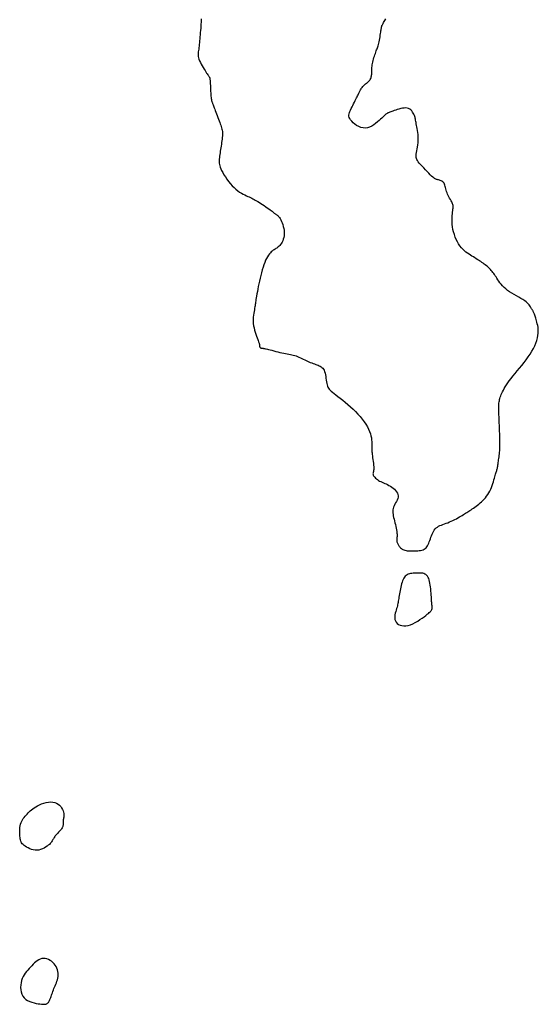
# Model space of a CAD drawing. Header units: millimetres. Extents: x 32690613 to 32693367, y 5343692 to 5344708.
# Tile 729 of 1009: x 32693009 to 32693033, y 5343950 to 5343994. Entities that reach past the tile are written whole.
import ezdxf

# ---------------------------------------------------------------- set-up
doc = ezdxf.new("R2010")
doc.units = ezdxf.units.MM
doc.header["$LTSCALE"] = 20
doc.layers.add('02-DGM_HL_492.50', color=92, linetype='Continuous')

msp = doc.modelspace()

# ---------------------------------------------------------------- linework, layer by layer
at = {"layer": '02-DGM_HL_492.50', "elevation": 492.5, "flags": 128}
msp.add_lwpolyline([(32693017.591, 5343993.81), (32693017.592, 5343993.742), (32693017.591, 5343993.665), (32693017.587, 5343993.58), (32693017.582, 5343993.489), (32693017.575, 5343993.394), (32693017.568, 5343993.297), (32693017.559, 5343993.199), (32693017.551, 5343993.102), (32693017.543, 5343993.008), (32693017.535, 5343992.917), (32693017.527, 5343992.83), (32693017.52, 5343992.746), (32693017.512, 5343992.667), (32693017.504, 5343992.592), (32693017.496, 5343992.521), (32693017.487, 5343992.456), (32693017.478, 5343992.395), (32693017.47, 5343992.339), (32693017.464, 5343992.284), (32693017.461, 5343992.231), (32693017.462, 5343992.177), (32693017.468, 5343992.121), (32693017.48, 5343992.062), (32693017.499, 5343991.998), (32693017.526, 5343991.928), (32693017.561, 5343991.854), (32693017.6, 5343991.778), (32693017.642, 5343991.702), (32693017.686, 5343991.627), (32693017.73, 5343991.555), (32693017.772, 5343991.489), (32693017.81, 5343991.431), (32693017.843, 5343991.381), (32693017.871, 5343991.34), (32693017.896, 5343991.305), (32693017.916, 5343991.277), (32693017.932, 5343991.253), (32693017.946, 5343991.233), (32693017.957, 5343991.216), (32693017.967, 5343991.201), (32693017.974, 5343991.185), (32693017.981, 5343991.169), (32693017.986, 5343991.149), (32693017.99, 5343991.126), (32693017.994, 5343991.097), (32693017.998, 5343991.06), (32693018.001, 5343991.015), (32693018.004, 5343990.959), (32693018.007, 5343990.892), (32693018.011, 5343990.816), (32693018.015, 5343990.734), (32693018.019, 5343990.649), (32693018.023, 5343990.563), (32693018.028, 5343990.481), (32693018.033, 5343990.405), (32693018.037, 5343990.337), (32693018.043, 5343990.28), (32693018.048, 5343990.233), (32693018.054, 5343990.195), (32693018.06, 5343990.163), (32693018.067, 5343990.136), (32693018.074, 5343990.113), (32693018.081, 5343990.09), (32693018.09, 5343990.068), (32693018.099, 5343990.044), (32693018.109, 5343990.017), (32693018.12, 5343989.987), (32693018.133, 5343989.952), (32693018.148, 5343989.913), (32693018.165, 5343989.869), (32693018.184, 5343989.818), (32693018.206, 5343989.76), (32693018.231, 5343989.694), (32693018.257, 5343989.623), (32693018.286, 5343989.548), (32693018.315, 5343989.469), (32693018.345, 5343989.39), (32693018.375, 5343989.312), (32693018.404, 5343989.236), (32693018.431, 5343989.164), (32693018.456, 5343989.097), (32693018.479, 5343989.035), (32693018.499, 5343988.976), (32693018.516, 5343988.92), (32693018.53, 5343988.864), (32693018.541, 5343988.808), (32693018.549, 5343988.75), (32693018.554, 5343988.689), (32693018.554, 5343988.625), (32693018.552, 5343988.557), (32693018.546, 5343988.486), (32693018.538, 5343988.412), (32693018.529, 5343988.337), (32693018.518, 5343988.26), (32693018.506, 5343988.182), (32693018.493, 5343988.103), (32693018.481, 5343988.024), (32693018.468, 5343987.946), (32693018.456, 5343987.869), (32693018.445, 5343987.794), (32693018.435, 5343987.72), (32693018.426, 5343987.649), (32693018.418, 5343987.581), (32693018.412, 5343987.516), (32693018.408, 5343987.455), (32693018.406, 5343987.396), (32693018.408, 5343987.338), (32693018.416, 5343987.279), (32693018.429, 5343987.217), (32693018.45, 5343987.151), (32693018.478, 5343987.079), (32693018.515, 5343986.999), (32693018.563, 5343986.91), (32693018.619, 5343986.815), (32693018.683, 5343986.715), (32693018.753, 5343986.613), (32693018.828, 5343986.511), (32693018.908, 5343986.413), (32693018.99, 5343986.32), (32693019.073, 5343986.235), (32693019.157, 5343986.16), (32693019.241, 5343986.095), (32693019.323, 5343986.037), (32693019.404, 5343985.988), (32693019.482, 5343985.944), (32693019.556, 5343985.906), (32693019.627, 5343985.873), (32693019.693, 5343985.843), (32693019.755, 5343985.815), (32693019.812, 5343985.789), (32693019.867, 5343985.763), (32693019.92, 5343985.737), (32693019.973, 5343985.709), (32693020.028, 5343985.68), (32693020.086, 5343985.647), (32693020.147, 5343985.61), (32693020.214, 5343985.569), (32693020.284, 5343985.523), (32693020.356, 5343985.476), (32693020.429, 5343985.427), (32693020.5, 5343985.377), (32693020.569, 5343985.329), (32693020.632, 5343985.284), (32693020.69, 5343985.242), (32693020.74, 5343985.205), (32693020.782, 5343985.172), (32693020.819, 5343985.143), (32693020.851, 5343985.118), (32693020.879, 5343985.096), (32693020.903, 5343985.077), (32693020.926, 5343985.059), (32693020.948, 5343985.044), (32693020.969, 5343985.029), (32693020.991, 5343985.015), (32693021.013, 5343984.999), (32693021.036, 5343984.979), (32693021.06, 5343984.956), (32693021.085, 5343984.926), (32693021.112, 5343984.889), (32693021.14, 5343984.843), (32693021.17, 5343984.787), (32693021.201, 5343984.722), (32693021.232, 5343984.65), (32693021.26, 5343984.573), (32693021.285, 5343984.491), (32693021.306, 5343984.406), (32693021.321, 5343984.321), (32693021.328, 5343984.236), (32693021.327, 5343984.153), (32693021.319, 5343984.072), (32693021.304, 5343983.995), (32693021.283, 5343983.922), (32693021.258, 5343983.854), (32693021.229, 5343983.791), (32693021.198, 5343983.735), (32693021.165, 5343983.685), (32693021.132, 5343983.643), (32693021.098, 5343983.606), (32693021.063, 5343983.575), (32693021.028, 5343983.548), (32693020.991, 5343983.523), (32693020.954, 5343983.499), (32693020.915, 5343983.475), (32693020.875, 5343983.45), (32693020.834, 5343983.421), (32693020.791, 5343983.389), (32693020.748, 5343983.353), (32693020.705, 5343983.31), (32693020.661, 5343983.261), (32693020.618, 5343983.203), (32693020.575, 5343983.136), (32693020.533, 5343983.06), (32693020.492, 5343982.972), (32693020.452, 5343982.875), (32693020.414, 5343982.77), (32693020.377, 5343982.658), (32693020.342, 5343982.54), (32693020.308, 5343982.418), (32693020.275, 5343982.293), (32693020.245, 5343982.167), (32693020.216, 5343982.041), (32693020.189, 5343981.916), (32693020.164, 5343981.795), (32693020.14, 5343981.678), (32693020.12, 5343981.567), (32693020.101, 5343981.463), (32693020.085, 5343981.369), (32693020.071, 5343981.284), (32693020.059, 5343981.211), (32693020.05, 5343981.147), (32693020.042, 5343981.09), (32693020.034, 5343981.038), (32693020.027, 5343980.987), (32693020.019, 5343980.936), (32693020.01, 5343980.882), (32693019.999, 5343980.823), (32693019.986, 5343980.756), (32693019.972, 5343980.682), (32693019.958, 5343980.602), (32693019.945, 5343980.516), (32693019.936, 5343980.426), (32693019.93, 5343980.332), (32693019.93, 5343980.235), (32693019.937, 5343980.135), (32693019.951, 5343980.035), (32693019.972, 5343979.935), (32693019.998, 5343979.836), (32693020.027, 5343979.741), (32693020.057, 5343979.65), (32693020.088, 5343979.566), (32693020.116, 5343979.49), (32693020.141, 5343979.423), (32693020.162, 5343979.366), (32693020.178, 5343979.319), (32693020.191, 5343979.281), (32693020.2, 5343979.25), (32693020.206, 5343979.224), (32693020.21, 5343979.202), (32693020.213, 5343979.183), (32693020.215, 5343979.166), (32693020.217, 5343979.15), (32693020.219, 5343979.134), (32693020.221, 5343979.118), (32693020.223, 5343979.104), (32693020.226, 5343979.09), (32693020.231, 5343979.078), (32693020.236, 5343979.067), (32693020.243, 5343979.057), (32693020.253, 5343979.049), (32693020.263, 5343979.043), (32693020.276, 5343979.038), (32693020.29, 5343979.034), (32693020.305, 5343979.031), (32693020.321, 5343979.029), (32693020.338, 5343979.027), (32693020.356, 5343979.025), (32693020.375, 5343979.023), (32693020.395, 5343979.02), (32693020.419, 5343979.017), (32693020.448, 5343979.012), (32693020.481, 5343979.006), (32693020.522, 5343978.997), (32693020.571, 5343978.985), (32693020.629, 5343978.97), (32693020.697, 5343978.952), (32693020.774, 5343978.932), (32693020.857, 5343978.909), (32693020.945, 5343978.885), (32693021.036, 5343978.862), (32693021.127, 5343978.839), (32693021.217, 5343978.817), (32693021.303, 5343978.798), (32693021.385, 5343978.782), (32693021.461, 5343978.768), (32693021.534, 5343978.756), (32693021.604, 5343978.744), (32693021.671, 5343978.731), (32693021.736, 5343978.717), (32693021.8, 5343978.701), (32693021.864, 5343978.681), (32693021.927, 5343978.657), (32693021.991, 5343978.63), (32693022.054, 5343978.6), (32693022.118, 5343978.568), (32693022.182, 5343978.536), (32693022.246, 5343978.503), (32693022.31, 5343978.471), (32693022.373, 5343978.442), (32693022.437, 5343978.414), (32693022.5, 5343978.389), (32693022.562, 5343978.365), (32693022.623, 5343978.343), (32693022.683, 5343978.322), (32693022.74, 5343978.301), (32693022.795, 5343978.281), (32693022.847, 5343978.26), (32693022.897, 5343978.238), (32693022.943, 5343978.215), (32693022.985, 5343978.189), (32693023.024, 5343978.159), (32693023.06, 5343978.124), (32693023.091, 5343978.083), (32693023.119, 5343978.034), (32693023.142, 5343977.977), (32693023.161, 5343977.911), (32693023.177, 5343977.837), (32693023.19, 5343977.759), (32693023.202, 5343977.679), (32693023.212, 5343977.598), (32693023.223, 5343977.52), (32693023.235, 5343977.447), (32693023.249, 5343977.38), (32693023.265, 5343977.323), (32693023.286, 5343977.272), (32693023.312, 5343977.227), (32693023.344, 5343977.184), (32693023.384, 5343977.141), (32693023.433, 5343977.097), (32693023.493, 5343977.048), (32693023.564, 5343976.992), (32693023.648, 5343976.929), (32693023.742, 5343976.857), (32693023.845, 5343976.777), (32693023.954, 5343976.691), (32693024.068, 5343976.598), (32693024.185, 5343976.501), (32693024.302, 5343976.398), (32693024.417, 5343976.292), (32693024.529, 5343976.182), (32693024.636, 5343976.07), (32693024.737, 5343975.957), (32693024.831, 5343975.842), (32693024.917, 5343975.728), (32693024.995, 5343975.614), (32693025.062, 5343975.503), (32693025.119, 5343975.394), (32693025.165, 5343975.288), (32693025.2, 5343975.186), (32693025.225, 5343975.089), (32693025.244, 5343974.997), (32693025.255, 5343974.911), (32693025.262, 5343974.83), (32693025.265, 5343974.757), (32693025.266, 5343974.691), (32693025.266, 5343974.632), (32693025.265, 5343974.578), (32693025.265, 5343974.528), (32693025.265, 5343974.48), (32693025.266, 5343974.431), (32693025.268, 5343974.38), (32693025.272, 5343974.323), (32693025.279, 5343974.26), (32693025.288, 5343974.189), (32693025.299, 5343974.11), (32693025.311, 5343974.028), (32693025.322, 5343973.944), (32693025.333, 5343973.86), (32693025.341, 5343973.78), (32693025.347, 5343973.705), (32693025.349, 5343973.637), (32693025.346, 5343973.58), (32693025.34, 5343973.531), (32693025.332, 5343973.489), (32693025.325, 5343973.452), (32693025.319, 5343973.42), (32693025.315, 5343973.39), (32693025.317, 5343973.361), (32693025.325, 5343973.331), (32693025.341, 5343973.299), (32693025.363, 5343973.265), (32693025.392, 5343973.231), (32693025.428, 5343973.196), (32693025.468, 5343973.161), (32693025.513, 5343973.127), (32693025.562, 5343973.094), (32693025.613, 5343973.064), (32693025.668, 5343973.036), (32693025.725, 5343973.01), (32693025.783, 5343972.984), (32693025.843, 5343972.958), (32693025.905, 5343972.931), (32693025.968, 5343972.902), (32693026.031, 5343972.869), (32693026.095, 5343972.833), (32693026.159, 5343972.791), (32693026.221, 5343972.745), (32693026.279, 5343972.694), (32693026.332, 5343972.64), (32693026.377, 5343972.584), (32693026.412, 5343972.524), (32693026.436, 5343972.464), (32693026.446, 5343972.401), (32693026.441, 5343972.339), (32693026.423, 5343972.276), (32693026.397, 5343972.212), (32693026.364, 5343972.148), (32693026.328, 5343972.084), (32693026.292, 5343972.02), (32693026.259, 5343971.956), (32693026.232, 5343971.893), (32693026.214, 5343971.829), (32693026.204, 5343971.766), (32693026.202, 5343971.702), (32693026.205, 5343971.636), (32693026.214, 5343971.569), (32693026.227, 5343971.5), (32693026.243, 5343971.427), (32693026.261, 5343971.352), (32693026.28, 5343971.273), (32693026.3, 5343971.191), (32693026.319, 5343971.109), (32693026.337, 5343971.026), (32693026.354, 5343970.946), (32693026.368, 5343970.869), (32693026.38, 5343970.797), (32693026.388, 5343970.731), (32693026.393, 5343970.673), (32693026.395, 5343970.621), (32693026.394, 5343970.575), (32693026.392, 5343970.533), (32693026.389, 5343970.496), (32693026.386, 5343970.462), (32693026.385, 5343970.429), (32693026.385, 5343970.398), (32693026.387, 5343970.366), (32693026.392, 5343970.335), (32693026.4, 5343970.304), (32693026.411, 5343970.273), (32693026.423, 5343970.243), (32693026.439, 5343970.212), (32693026.457, 5343970.181), (32693026.478, 5343970.151), (32693026.501, 5343970.121), (32693026.527, 5343970.091), (32693026.556, 5343970.062), (32693026.588, 5343970.035), (32693026.624, 5343970.011), (32693026.662, 5343969.988), (32693026.704, 5343969.969), (32693026.75, 5343969.953), (32693026.799, 5343969.941), (32693026.851, 5343969.933), (32693026.907, 5343969.928), (32693026.964, 5343969.925), (32693027.024, 5343969.924), (32693027.085, 5343969.925), (32693027.147, 5343969.927), (32693027.209, 5343969.929), (32693027.272, 5343969.932), (32693027.333, 5343969.936), (32693027.394, 5343969.941), (32693027.452, 5343969.949), (32693027.509, 5343969.961), (32693027.562, 5343969.978), (32693027.611, 5343970.001), (32693027.656, 5343970.03), (32693027.696, 5343970.067), (32693027.732, 5343970.11), (32693027.764, 5343970.16), (32693027.793, 5343970.214), (32693027.82, 5343970.273), (32693027.845, 5343970.336), (32693027.869, 5343970.401), (32693027.894, 5343970.468), (32693027.918, 5343970.537), (32693027.944, 5343970.605), (32693027.971, 5343970.673), (32693028, 5343970.738), (32693028.033, 5343970.801), (32693028.069, 5343970.859), (32693028.11, 5343970.912), (32693028.156, 5343970.959), (32693028.207, 5343970.999), (32693028.263, 5343971.034), (32693028.323, 5343971.064), (32693028.388, 5343971.09), (32693028.457, 5343971.115), (32693028.528, 5343971.14), (32693028.601, 5343971.166), (32693028.677, 5343971.194), (32693028.754, 5343971.226), (32693028.831, 5343971.26), (32693028.908, 5343971.297), (32693028.984, 5343971.335), (32693029.058, 5343971.374), (32693029.13, 5343971.413), (32693029.198, 5343971.452), (32693029.261, 5343971.488), (32693029.32, 5343971.523), (32693029.374, 5343971.556), (32693029.426, 5343971.588), (32693029.475, 5343971.618), (32693029.523, 5343971.649), (32693029.57, 5343971.68), (32693029.618, 5343971.711), (32693029.668, 5343971.743), (32693029.72, 5343971.778), (32693029.774, 5343971.814), (32693029.831, 5343971.852), (32693029.888, 5343971.892), (32693029.947, 5343971.934), (32693030.007, 5343971.98), (32693030.067, 5343972.027), (32693030.128, 5343972.078), (32693030.188, 5343972.132), (32693030.248, 5343972.19), (32693030.306, 5343972.25), (32693030.363, 5343972.314), (32693030.417, 5343972.382), (32693030.469, 5343972.454), (32693030.517, 5343972.529), (32693030.561, 5343972.609), (32693030.601, 5343972.692), (32693030.636, 5343972.778), (32693030.668, 5343972.865), (32693030.697, 5343972.951), (32693030.723, 5343973.035), (32693030.746, 5343973.115), (32693030.767, 5343973.189), (32693030.786, 5343973.257), (32693030.804, 5343973.316), (32693030.82, 5343973.368), (32693030.835, 5343973.414), (32693030.849, 5343973.455), (32693030.862, 5343973.494), (32693030.874, 5343973.531), (32693030.884, 5343973.568), (32693030.894, 5343973.606), (32693030.904, 5343973.646), (32693030.912, 5343973.69), (32693030.92, 5343973.736), (32693030.928, 5343973.785), (32693030.936, 5343973.838), (32693030.943, 5343973.893), (32693030.951, 5343973.951), (32693030.958, 5343974.012), (32693030.966, 5343974.077), (32693030.975, 5343974.143), (32693030.983, 5343974.212), (32693030.991, 5343974.282), (32693030.998, 5343974.353), (32693031.005, 5343974.425), (32693031.01, 5343974.495), (32693031.015, 5343974.565), (32693031.017, 5343974.633), (32693031.019, 5343974.7), (32693031.019, 5343974.765), (32693031.019, 5343974.83), (32693031.018, 5343974.894), (32693031.016, 5343974.957), (32693031.013, 5343975.019), (32693031.011, 5343975.082), (32693031.009, 5343975.144), (32693031.006, 5343975.207), (32693031.004, 5343975.269), (32693031.001, 5343975.332), (32693030.999, 5343975.394), (32693030.996, 5343975.456), (32693030.994, 5343975.519), (32693030.992, 5343975.581), (32693030.989, 5343975.644), (32693030.987, 5343975.706), (32693030.984, 5343975.769), (32693030.982, 5343975.831), (32693030.979, 5343975.894), (32693030.977, 5343975.956), (32693030.974, 5343976.019), (32693030.972, 5343976.081), (32693030.97, 5343976.143), (32693030.967, 5343976.206), (32693030.966, 5343976.267), (32693030.965, 5343976.328), (32693030.965, 5343976.388), (32693030.966, 5343976.447), (32693030.969, 5343976.505), (32693030.974, 5343976.561), (32693030.981, 5343976.615), (32693030.99, 5343976.668), (32693031.001, 5343976.72), (32693031.015, 5343976.773), (32693031.032, 5343976.827), (32693031.052, 5343976.883), (32693031.076, 5343976.942), (32693031.103, 5343977.003), (32693031.134, 5343977.069), (32693031.169, 5343977.139), (32693031.209, 5343977.214), (32693031.256, 5343977.294), (32693031.309, 5343977.378), (32693031.369, 5343977.468), (32693031.437, 5343977.564), (32693031.515, 5343977.666), (32693031.601, 5343977.774), (32693031.695, 5343977.887), (32693031.794, 5343978.005), (32693031.895, 5343978.126), (32693031.998, 5343978.251), (32693032.1, 5343978.378), (32693032.198, 5343978.506), (32693032.29, 5343978.634), (32693032.375, 5343978.763), (32693032.452, 5343978.89), (32693032.52, 5343979.016), (32693032.58, 5343979.139), (32693032.63, 5343979.26), (32693032.671, 5343979.376), (32693032.703, 5343979.489), (32693032.725, 5343979.597), (32693032.737, 5343979.699), (32693032.74, 5343979.795), (32693032.736, 5343979.886), (32693032.726, 5343979.972), (32693032.712, 5343980.052), (32693032.694, 5343980.127), (32693032.676, 5343980.197), (32693032.657, 5343980.261), (32693032.64, 5343980.32), (32693032.624, 5343980.375), (32693032.609, 5343980.425), (32693032.595, 5343980.47), (32693032.581, 5343980.512), (32693032.568, 5343980.549), (32693032.555, 5343980.583), (32693032.542, 5343980.614), (32693032.529, 5343980.642), (32693032.516, 5343980.668), (32693032.502, 5343980.692), (32693032.487, 5343980.716), (32693032.473, 5343980.739), (32693032.457, 5343980.764), (32693032.441, 5343980.791), (32693032.425, 5343980.82), (32693032.408, 5343980.852), (32693032.388, 5343980.888), (32693032.364, 5343980.926), (32693032.335, 5343980.967), (32693032.299, 5343981.01), (32693032.254, 5343981.056), (32693032.199, 5343981.104), (32693032.132, 5343981.154), (32693032.052, 5343981.206), (32693031.962, 5343981.259), (32693031.864, 5343981.314), (32693031.761, 5343981.371), (32693031.657, 5343981.431), (32693031.553, 5343981.492), (32693031.453, 5343981.555), (32693031.36, 5343981.621), (32693031.276, 5343981.689), (32693031.201, 5343981.759), (32693031.134, 5343981.829), (32693031.074, 5343981.899), (32693031.019, 5343981.969), (32693030.97, 5343982.037), (32693030.926, 5343982.103), (32693030.884, 5343982.166), (32693030.846, 5343982.225), (32693030.809, 5343982.28), (32693030.773, 5343982.333), (32693030.738, 5343982.383), (32693030.702, 5343982.431), (32693030.666, 5343982.477), (32693030.629, 5343982.521), (32693030.589, 5343982.564), (32693030.547, 5343982.606), (32693030.503, 5343982.648), (32693030.457, 5343982.689), (32693030.408, 5343982.728), (32693030.359, 5343982.767), (32693030.308, 5343982.805), (32693030.257, 5343982.842), (32693030.206, 5343982.879), (32693030.155, 5343982.914), (32693030.103, 5343982.948), (32693030.05, 5343982.982), (32693029.996, 5343983.016), (32693029.941, 5343983.051), (32693029.884, 5343983.086), (32693029.824, 5343983.123), (32693029.761, 5343983.161), (32693029.696, 5343983.202), (32693029.628, 5343983.245), (32693029.559, 5343983.292), (32693029.489, 5343983.344), (32693029.419, 5343983.402), (32693029.351, 5343983.466), (32693029.284, 5343983.538), (32693029.221, 5343983.618), (32693029.161, 5343983.708), (32693029.106, 5343983.806), (32693029.055, 5343983.91), (32693029.009, 5343984.019), (32693028.969, 5343984.131), (32693028.935, 5343984.245), (32693028.908, 5343984.36), (32693028.887, 5343984.473), (32693028.874, 5343984.583), (32693028.867, 5343984.69), (32693028.865, 5343984.792), (32693028.867, 5343984.889), (32693028.873, 5343984.98), (32693028.881, 5343985.063), (32693028.889, 5343985.14), (32693028.897, 5343985.207), (32693028.905, 5343985.265), (32693028.91, 5343985.316), (32693028.913, 5343985.361), (32693028.913, 5343985.402), (32693028.91, 5343985.44), (32693028.903, 5343985.477), (32693028.89, 5343985.515), (32693028.873, 5343985.556), (32693028.85, 5343985.601), (32693028.822, 5343985.65), (32693028.791, 5343985.703), (32693028.758, 5343985.758), (32693028.726, 5343985.816), (32693028.694, 5343985.875), (32693028.664, 5343985.936), (32693028.639, 5343985.997), (32693028.618, 5343986.059), (32693028.601, 5343986.12), (32693028.586, 5343986.18), (32693028.573, 5343986.237), (32693028.559, 5343986.292), (32693028.544, 5343986.343), (32693028.526, 5343986.389), (32693028.504, 5343986.43), (32693028.476, 5343986.465), (32693028.444, 5343986.495), (32693028.409, 5343986.52), (32693028.372, 5343986.54), (32693028.333, 5343986.556), (32693028.296, 5343986.57), (32693028.26, 5343986.58), (32693028.226, 5343986.589), (32693028.196, 5343986.596), (32693028.169, 5343986.604), (32693028.141, 5343986.613), (32693028.113, 5343986.627), (32693028.081, 5343986.646), (32693028.044, 5343986.672), (32693028.001, 5343986.707), (32693027.949, 5343986.754), (32693027.887, 5343986.812), (32693027.818, 5343986.881), (32693027.744, 5343986.956), (32693027.668, 5343987.036), (32693027.593, 5343987.117), (32693027.52, 5343987.196), (32693027.454, 5343987.272), (32693027.396, 5343987.34), (32693027.349, 5343987.4), (32693027.313, 5343987.452), (32693027.286, 5343987.499), (32693027.267, 5343987.544), (32693027.256, 5343987.588), (32693027.252, 5343987.635), (32693027.254, 5343987.686), (32693027.26, 5343987.745), (32693027.271, 5343987.812), (32693027.284, 5343987.888), (32693027.299, 5343987.97), (32693027.314, 5343988.058), (32693027.328, 5343988.15), (32693027.339, 5343988.245), (32693027.348, 5343988.341), (32693027.351, 5343988.437), (32693027.349, 5343988.532), (32693027.342, 5343988.624), (32693027.332, 5343988.714), (32693027.318, 5343988.801), (32693027.304, 5343988.883), (32693027.288, 5343988.96), (32693027.273, 5343989.032), (32693027.26, 5343989.098), (32693027.249, 5343989.156), (32693027.24, 5343989.209), (32693027.231, 5343989.258), (32693027.223, 5343989.304), (32693027.214, 5343989.347), (32693027.203, 5343989.391), (32693027.19, 5343989.435), (32693027.173, 5343989.481), (32693027.152, 5343989.53), (32693027.126, 5343989.58), (32693027.095, 5343989.63), (32693027.059, 5343989.678), (32693027.017, 5343989.721), (32693026.969, 5343989.758), (32693026.915, 5343989.787), (32693026.853, 5343989.806), (32693026.786, 5343989.813), (32693026.713, 5343989.81), (32693026.637, 5343989.8), (32693026.559, 5343989.783), (32693026.482, 5343989.761), (32693026.407, 5343989.738), (32693026.336, 5343989.714), (32693026.27, 5343989.691), (32693026.212, 5343989.672), (32693026.161, 5343989.655), (32693026.116, 5343989.64), (32693026.076, 5343989.626), (32693026.04, 5343989.613), (32693026.008, 5343989.6), (32693025.978, 5343989.586), (32693025.95, 5343989.57), (32693025.923, 5343989.552), (32693025.895, 5343989.531), (32693025.866, 5343989.507), (32693025.834, 5343989.478), (32693025.797, 5343989.444), (32693025.756, 5343989.404), (32693025.708, 5343989.358), (32693025.652, 5343989.306), (32693025.587, 5343989.246), (32693025.514, 5343989.182), (32693025.434, 5343989.117), (32693025.349, 5343989.056), (32693025.258, 5343989.001), (32693025.163, 5343988.957), (32693025.066, 5343988.926), (32693024.966, 5343988.912), (32693024.866, 5343988.918), (32693024.768, 5343988.941), (32693024.672, 5343988.98), (32693024.581, 5343989.029), (32693024.497, 5343989.086), (32693024.422, 5343989.149), (32693024.358, 5343989.213), (32693024.307, 5343989.275), (32693024.27, 5343989.334), (32693024.247, 5343989.389), (32693024.235, 5343989.443), (32693024.234, 5343989.495), (32693024.243, 5343989.548), (32693024.259, 5343989.602), (32693024.281, 5343989.659), (32693024.309, 5343989.72), (32693024.34, 5343989.786), (32693024.374, 5343989.856), (32693024.41, 5343989.928), (32693024.446, 5343990.001), (32693024.482, 5343990.072), (32693024.517, 5343990.141), (32693024.549, 5343990.206), (32693024.578, 5343990.264), (32693024.603, 5343990.316), (32693024.625, 5343990.362), (32693024.643, 5343990.402), (32693024.66, 5343990.438), (32693024.675, 5343990.471), (32693024.69, 5343990.503), (32693024.705, 5343990.533), (32693024.721, 5343990.565), (32693024.738, 5343990.597), (32693024.758, 5343990.631), (32693024.779, 5343990.666), (32693024.802, 5343990.701), (32693024.827, 5343990.735), (32693024.854, 5343990.769), (32693024.883, 5343990.802), (32693024.914, 5343990.834), (32693024.947, 5343990.863), (32693024.981, 5343990.891), (32693025.016, 5343990.918), (32693025.051, 5343990.945), (32693025.085, 5343990.972), (32693025.117, 5343991), (32693025.146, 5343991.029), (32693025.172, 5343991.06), (32693025.193, 5343991.094), (32693025.211, 5343991.129), (32693025.226, 5343991.167), (32693025.237, 5343991.207), (32693025.245, 5343991.248), (32693025.252, 5343991.291), (32693025.256, 5343991.335), (32693025.259, 5343991.381), (32693025.261, 5343991.427), (32693025.263, 5343991.475), (32693025.264, 5343991.524), (32693025.266, 5343991.576), (32693025.269, 5343991.629), (32693025.274, 5343991.685), (32693025.281, 5343991.743), (32693025.291, 5343991.805), (32693025.304, 5343991.869), (32693025.32, 5343991.936), (32693025.339, 5343992.003), (32693025.359, 5343992.071), (32693025.379, 5343992.137), (32693025.401, 5343992.202), (32693025.422, 5343992.263), (32693025.442, 5343992.319), (32693025.461, 5343992.371), (32693025.479, 5343992.418), (32693025.496, 5343992.464), (32693025.512, 5343992.509), (32693025.528, 5343992.555), (32693025.543, 5343992.603), (32693025.558, 5343992.657), (32693025.573, 5343992.716), (32693025.587, 5343992.783), (32693025.602, 5343992.855), (32693025.616, 5343992.931), (32693025.63, 5343993.007), (32693025.642, 5343993.082), (32693025.654, 5343993.154), (32693025.664, 5343993.22), (32693025.673, 5343993.277), (32693025.68, 5343993.325), (32693025.686, 5343993.364), (32693025.69, 5343993.396), (32693025.694, 5343993.421), (32693025.698, 5343993.442), (32693025.702, 5343993.46), (32693025.706, 5343993.476), (32693025.711, 5343993.491), (32693025.717, 5343993.508), (32693025.726, 5343993.526), (32693025.736, 5343993.548), (32693025.75, 5343993.575), (32693025.767, 5343993.606), (32693025.789, 5343993.644), (32693025.815, 5343993.689), (32693025.847, 5343993.743), (32693025.884, 5343993.806)], dxfattribs=at)
for points in [[(32693027.684, 5343967.029), (32693027.749, 5343967.08), (32693027.802, 5343967.124), (32693027.845, 5343967.161), (32693027.879, 5343967.193), (32693027.906, 5343967.221), (32693027.926, 5343967.246), (32693027.941, 5343967.268), (32693027.952, 5343967.29), (32693027.96, 5343967.311), (32693027.966, 5343967.332), (32693027.97, 5343967.353), (32693027.972, 5343967.373), (32693027.973, 5343967.394), (32693027.973, 5343967.414), (32693027.971, 5343967.434), (32693027.969, 5343967.453), (32693027.967, 5343967.473), (32693027.964, 5343967.493), (32693027.961, 5343967.516), (32693027.958, 5343967.543), (32693027.954, 5343967.575), (32693027.951, 5343967.614), (32693027.947, 5343967.661), (32693027.943, 5343967.718), (32693027.939, 5343967.786), (32693027.935, 5343967.863), (32693027.93, 5343967.946), (32693027.924, 5343968.035), (32693027.917, 5343968.126), (32693027.91, 5343968.218), (32693027.9, 5343968.308), (32693027.889, 5343968.395), (32693027.875, 5343968.477), (32693027.86, 5343968.552), (32693027.841, 5343968.622), (32693027.819, 5343968.684), (32693027.794, 5343968.74), (32693027.764, 5343968.789), (32693027.731, 5343968.83), (32693027.692, 5343968.864), (32693027.648, 5343968.89), (32693027.599, 5343968.909), (32693027.547, 5343968.921), (32693027.491, 5343968.929), (32693027.433, 5343968.933), (32693027.372, 5343968.934), (32693027.311, 5343968.932), (32693027.248, 5343968.93), (32693027.186, 5343968.928), (32693027.124, 5343968.924), (32693027.064, 5343968.919), (32693027.005, 5343968.91), (32693026.949, 5343968.898), (32693026.896, 5343968.881), (32693026.847, 5343968.859), (32693026.802, 5343968.829), (32693026.762, 5343968.793), (32693026.726, 5343968.749), (32693026.695, 5343968.699), (32693026.667, 5343968.643), (32693026.642, 5343968.583), (32693026.619, 5343968.517), (32693026.599, 5343968.448), (32693026.581, 5343968.376), (32693026.563, 5343968.301), (32693026.547, 5343968.225), (32693026.532, 5343968.148), (32693026.517, 5343968.071), (32693026.504, 5343967.996), (32693026.492, 5343967.923), (32693026.481, 5343967.853), (32693026.47, 5343967.788), (32693026.46, 5343967.727), (32693026.451, 5343967.671), (32693026.442, 5343967.617), (32693026.432, 5343967.564), (32693026.421, 5343967.511), (32693026.408, 5343967.457), (32693026.393, 5343967.4), (32693026.376, 5343967.339), (32693026.357, 5343967.274), (32693026.337, 5343967.204), (32693026.318, 5343967.132), (32693026.303, 5343967.059), (32693026.293, 5343966.985), (32693026.291, 5343966.914), (32693026.3, 5343966.845), (32693026.32, 5343966.781), (32693026.355, 5343966.723), (32693026.402, 5343966.671), (32693026.462, 5343966.628), (32693026.532, 5343966.595), (32693026.612, 5343966.572), (32693026.7, 5343966.561), (32693026.795, 5343966.564), (32693026.895, 5343966.581), (32693027.001, 5343966.614), (32693027.108, 5343966.659), (32693027.216, 5343966.714), (32693027.322, 5343966.775), (32693027.424, 5343966.841), (32693027.52, 5343966.907), (32693027.607, 5343966.971)], [(32693011.38, 5343957.552), (32693011.367, 5343957.52), (32693011.349, 5343957.488), (32693011.328, 5343957.456), (32693011.304, 5343957.424), (32693011.278, 5343957.392), (32693011.25, 5343957.359), (32693011.22, 5343957.327), (32693011.19, 5343957.294), (32693011.16, 5343957.262), (32693011.131, 5343957.23), (32693011.102, 5343957.197), (32693011.074, 5343957.165), (32693011.047, 5343957.132), (32693011.022, 5343957.1), (32693010.999, 5343957.068), (32693010.978, 5343957.036), (32693010.96, 5343957.004), (32693010.942, 5343956.972), (32693010.924, 5343956.939), (32693010.905, 5343956.905), (32693010.882, 5343956.87), (32693010.855, 5343956.833), (32693010.822, 5343956.794), (32693010.781, 5343956.753), (32693010.731, 5343956.71), (32693010.674, 5343956.665), (32693010.609, 5343956.622), (32693010.539, 5343956.582), (32693010.464, 5343956.547), (32693010.385, 5343956.518), (32693010.304, 5343956.498), (32693010.221, 5343956.489), (32693010.138, 5343956.492), (32693010.055, 5343956.505), (32693009.975, 5343956.528), (32693009.897, 5343956.557), (32693009.824, 5343956.591), (32693009.756, 5343956.629), (32693009.695, 5343956.669), (32693009.643, 5343956.709), (32693009.599, 5343956.746), (32693009.563, 5343956.784), (32693009.534, 5343956.821), (32693009.512, 5343956.861), (32693009.494, 5343956.903), (32693009.481, 5343956.95), (32693009.47, 5343957.002), (32693009.462, 5343957.06), (32693009.455, 5343957.126), (32693009.45, 5343957.198), (32693009.446, 5343957.275), (32693009.446, 5343957.354), (32693009.45, 5343957.434), (32693009.457, 5343957.514), (32693009.469, 5343957.592), (32693009.487, 5343957.666), (32693009.511, 5343957.734), (32693009.54, 5343957.798), (32693009.573, 5343957.857), (32693009.61, 5343957.913), (32693009.651, 5343957.966), (32693009.693, 5343958.017), (32693009.737, 5343958.066), (32693009.782, 5343958.115), (32693009.827, 5343958.164), (32693009.874, 5343958.212), (32693009.923, 5343958.26), (32693009.975, 5343958.308), (32693010.033, 5343958.354), (32693010.097, 5343958.4), (32693010.168, 5343958.444), (32693010.247, 5343958.488), (32693010.336, 5343958.529), (32693010.432, 5343958.567), (32693010.533, 5343958.6), (32693010.637, 5343958.627), (32693010.741, 5343958.646), (32693010.842, 5343958.655), (32693010.938, 5343958.652), (32693011.027, 5343958.636), (32693011.106, 5343958.607), (32693011.176, 5343958.565), (32693011.237, 5343958.513), (32693011.288, 5343958.454), (32693011.331, 5343958.39), (32693011.366, 5343958.323), (32693011.392, 5343958.257), (32693011.411, 5343958.193), (32693011.422, 5343958.133), (32693011.428, 5343958.078), (32693011.428, 5343958.027), (32693011.425, 5343957.979), (32693011.419, 5343957.935), (32693011.412, 5343957.894), (32693011.406, 5343957.854), (32693011.401, 5343957.817), (32693011.398, 5343957.781), (32693011.397, 5343957.746), (32693011.398, 5343957.712), (32693011.398, 5343957.68), (32693011.397, 5343957.647), (32693011.395, 5343957.615), (32693011.39, 5343957.584)], [(32693010.998, 5343951.394), (32693010.942, 5343951.451), (32693010.879, 5343951.502), (32693010.811, 5343951.546), (32693010.739, 5343951.581), (32693010.664, 5343951.608), (32693010.588, 5343951.624), (32693010.513, 5343951.629), (32693010.439, 5343951.622), (32693010.368, 5343951.602), (32693010.3, 5343951.572), (32693010.234, 5343951.531), (32693010.17, 5343951.483), (32693010.108, 5343951.428), (32693010.046, 5343951.368), (32693009.986, 5343951.305), (32693009.926, 5343951.24), (32693009.866, 5343951.175), (32693009.807, 5343951.109), (32693009.75, 5343951.041), (32693009.697, 5343950.971), (32693009.647, 5343950.896), (32693009.602, 5343950.817), (32693009.564, 5343950.733), (32693009.532, 5343950.641), (32693009.509, 5343950.543), (32693009.494, 5343950.44), (32693009.49, 5343950.334), (32693009.496, 5343950.229), (32693009.514, 5343950.127), (32693009.544, 5343950.03), (32693009.588, 5343949.94), (32693009.646, 5343949.862), (32693009.718, 5343949.796), (32693009.802, 5343949.741), (32693009.895, 5343949.697), (32693009.992, 5343949.663), (32693010.09, 5343949.636), (32693010.186, 5343949.615), (32693010.276, 5343949.6), (32693010.357, 5343949.589), (32693010.427, 5343949.581), (32693010.485, 5343949.576), (32693010.533, 5343949.573), (32693010.573, 5343949.573), (32693010.607, 5343949.576), (32693010.634, 5343949.581), (32693010.658, 5343949.59), (32693010.679, 5343949.602), (32693010.699, 5343949.617), (32693010.718, 5343949.635), (32693010.736, 5343949.657), (32693010.753, 5343949.682), (32693010.77, 5343949.711), (32693010.787, 5343949.744), (32693010.804, 5343949.782), (32693010.821, 5343949.824), (32693010.838, 5343949.871), (32693010.856, 5343949.922), (32693010.874, 5343949.976), (32693010.894, 5343950.034), (32693010.915, 5343950.093), (32693010.937, 5343950.155), (32693010.961, 5343950.218), (32693010.986, 5343950.281), (32693011.014, 5343950.345), (32693011.042, 5343950.409), (32693011.071, 5343950.473), (32693011.098, 5343950.539), (32693011.122, 5343950.606), (32693011.144, 5343950.674), (32693011.16, 5343950.744), (32693011.171, 5343950.816), (32693011.175, 5343950.891), (32693011.172, 5343950.966), (32693011.162, 5343951.042), (32693011.145, 5343951.118), (32693011.12, 5343951.192), (32693011.087, 5343951.263), (32693011.047, 5343951.33)]]:
    msp.add_lwpolyline(points, close=True, dxfattribs=at)

doc.saveas('drawing.dxf')
